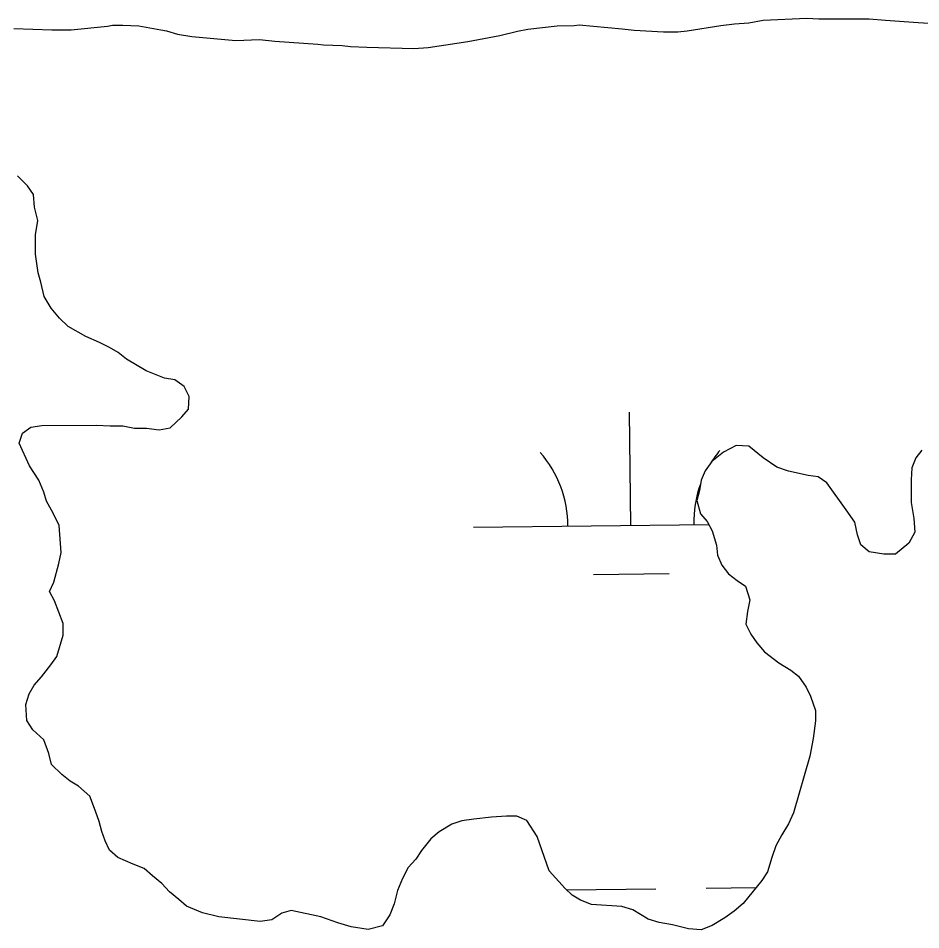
# Model space of a CAD drawing. Extents: x 3684037 to 3722149, y 433263 to 459021.
# Drawn here: x 3688307.3 to 3688593.8, y 448309.7 to 448599.1 of the extents above; entities that cross this region are included whole.
import ezdxf

# ---------------------------------------------------------------- set-up
doc = ezdxf.new("R2010")
doc.units = 0
doc.layers.add('V-TOPO-SHOR', color=7, linetype='Continuous')
doc.layers.add('V-WETL-SWMP', color=7, linetype='Continuous')

msp = doc.modelspace()

# ---------------------------------------------------------------- linework, layer by layer
at = {"layer": 'V-TOPO-SHOR'}
for p, q in [((3688534.63, 448597.33), (3688539.18, 448597.62)), ((3688539.18, 448597.62), (3688543.73, 448598.46)), ((3688543.73, 448598.46), (3688557.64, 448599.08)), ((3688557.64, 448599.08), (3688561.39, 448598.84)), ((3688561.39, 448598.84), (3688577.46, 448598.94)), ((3688577.46, 448598.94), (3688582.55, 448598.44)), ((3688582.55, 448598.44), (3688593, 448597.7)), ((3688593, 448597.7), (3688598.09, 448597.46)), ((3688305.98, 448595.87), (3688318.03, 448595.42)), ((3688318.03, 448595.42), (3688324.19, 448595.45)), ((3688324.19, 448595.45), (3688335.69, 448596.6)), ((3688335.69, 448596.6), (3688337.3, 448596.88)), ((3688337.3, 448596.88), (3688340.51, 448596.9)), ((3688340.51, 448596.9), (3688345.6, 448596.66)), ((3688345.6, 448596.66), (3688352.57, 448595.37)), ((3688352.57, 448595.37), (3688354.45, 448595.11)), ((3688354.45, 448595.11), (3688357.93, 448594.06)), ((3688460.22, 448593.64), (3688465.83, 448595.02)), ((3688465.83, 448595.02), (3688469.04, 448595.57)), ((3688469.04, 448595.57), (3688478.41, 448596.7)), ((3688478.41, 448596.7), (3688483.76, 448596.74)), ((3688483.76, 448596.74), (3688485.36, 448597.01)), ((3688485.36, 448597.01), (3688499.03, 448595.76)), ((3688499.03, 448595.76), (3688502.78, 448595.25)), ((3688502.78, 448595.25), (3688512.15, 448594.77)), ((3688512.15, 448594.77), (3688516.71, 448594.8)), ((3688516.71, 448594.8), (3688519.65, 448595.09)), ((3688519.65, 448595.09), (3688530.35, 448596.76)), ((3688530.35, 448596.76), (3688534.63, 448597.33)), ((3688357.93, 448594.06), (3688362.49, 448593.29)), ((3688362.49, 448593.29), (3688376.42, 448592.04)), ((3688376.42, 448592.04), (3688383.92, 448592.35)), ((3688383.92, 448592.35), (3688388.74, 448591.85)), ((3688388.74, 448591.85), (3688402.4, 448590.86)), ((3688446.58, 448591.14), (3688450.06, 448591.7)), ((3688450.06, 448591.7), (3688460.22, 448593.64)), ((3688402.4, 448590.86), (3688404.28, 448590.61)), ((3688404.28, 448590.61), (3688410.17, 448590.38)), ((3688410.17, 448590.38), (3688412.85, 448590.13)), ((3688412.85, 448590.13), (3688417.94, 448589.89)), ((3688417.94, 448589.89), (3688432.93, 448589.45)), ((3688432.93, 448589.45), (3688437.48, 448589.75)), ((3688437.48, 448589.75), (3688446.58, 448591.14)), ((3688310.31, 448545.83), (3688307.08, 448549.02)), ((3688312.2, 448543.17), (3688310.31, 448545.83)), ((3688312.5, 448539.15), (3688312.2, 448543.17)), ((3688313.59, 448534.88), (3688312.5, 448539.15)), ((3688312.82, 448530.32), (3688313.59, 448534.88)), ((3688312.86, 448524.16), (3688312.82, 448530.32)), ((3688313.7, 448518.28), (3688312.86, 448524.16)), ((3688314.52, 448515.34), (3688313.7, 448518.28)), ((3688315.62, 448510.79), (3688314.52, 448515.34)), ((3688317.79, 448507.06), (3688315.62, 448510.79)), ((3688320.49, 448503.86), (3688317.79, 448507.06)), ((3688323.18, 448501.2), (3688320.49, 448503.86)), ((3688328.82, 448498.02), (3688323.18, 448501.2)), ((3688333.12, 448496.18), (3688328.82, 448498.02)), ((3688336.34, 448494.59), (3688333.12, 448496.18)), ((3688339.03, 448493), (3688336.34, 448494.59)), ((3688341.72, 448490.87), (3688339.03, 448493)), ((3688347.9, 448487.17), (3688341.72, 448490.87)), ((3688353.81, 448484.79), (3688347.9, 448487.17)), ((3688357.02, 448484.28), (3688353.81, 448484.79)), ((3688359.98, 448482.15), (3688357.02, 448484.28)), ((3688361.61, 448478.95), (3688359.98, 448482.15)), ((3688361.37, 448474.93), (3688361.61, 448478.95)), ((3688359.24, 448472.51), (3688361.37, 448474.93)), ((3688355.52, 448469.01), (3688359.24, 448472.51)), ((3688307.62, 448464.15), (3688308.67, 448467.37)), ((3688308.67, 448467.37), (3688311.33, 448469.26)), ((3688311.33, 448469.26), (3688314.81, 448469.82)), ((3688314.81, 448469.82), (3688332.21, 448469.93)), ((3688332.21, 448469.93), (3688336.5, 448469.69)), ((3688336.5, 448469.69), (3688340.52, 448469.71)), ((3688340.52, 448469.71), (3688344.27, 448468.94)), ((3688344.27, 448468.94), (3688348.02, 448468.96)), ((3688348.02, 448468.96), (3688352.04, 448468.45)), ((3688352.04, 448468.45), (3688355.52, 448469.01)), ((3688310.88, 448456.94), (3688307.62, 448464.15)), ((3688535.21, 448463.46), (3688531.21, 448461.29)), ((3688539.23, 448463.21), (3688535.21, 448463.46)), ((3688543.8, 448459.49), (3688539.23, 448463.21)), ((3688594.13, 448461.96), (3688592.27, 448459.53)), ((3688531.21, 448461.29), (3688527.48, 448458.32)), ((3688548.11, 448456.58), (3688543.8, 448459.49)), ((3688592.27, 448459.53), (3688590.95, 448456.31)), ((3688313.85, 448452.41), (3688310.88, 448456.94)), ((3688527.48, 448458.32), (3688525.36, 448455.36)), ((3688551.86, 448455.26), (3688548.11, 448456.58)), ((3688590.95, 448456.31), (3688590.71, 448452.56)), ((3688525.36, 448455.36), (3688524.04, 448452.41)), ((3688558.03, 448453.96), (3688551.86, 448455.26)), ((3688561.25, 448453.45), (3688558.03, 448453.96)), ((3688563.94, 448451.59), (3688561.25, 448453.45)), ((3688315.48, 448448.67), (3688313.85, 448452.41)), ((3688524.04, 448452.41), (3688523.52, 448449.19)), ((3688570.15, 448443.06), (3688563.94, 448451.59)), ((3688590.71, 448452.56), (3688590.75, 448445.33)), ((3688316.3, 448445.73), (3688315.48, 448448.67)), ((3688523.52, 448449.19), (3688522.74, 448445.97)), ((3688318.47, 448442), (3688316.3, 448445.73)), ((3688522.74, 448445.97), (3688523.84, 448441.7)), ((3688590.75, 448445.33), (3688591.59, 448440.25)), ((3688320.37, 448437.99), (3688318.47, 448442)), ((3688523.84, 448441.7), (3688525.99, 448439.3)), ((3688572.85, 448439.06), (3688570.15, 448443.06)), ((3688525.99, 448439.3), (3688527.62, 448436.36)), ((3688573.68, 448435.05), (3688572.85, 448439.06)), ((3688591.59, 448440.25), (3688591.88, 448435.97)), ((3688320.96, 448429.43), (3688320.37, 448437.99)), ((3688527.62, 448436.36), (3688528.99, 448431.82)), ((3688591.88, 448435.97), (3688590.03, 448432.48)), ((3688574.77, 448431.85), (3688573.68, 448435.05)), ((3688528.99, 448431.82), (3688529.27, 448428.61)), ((3688577.46, 448429.72), (3688574.77, 448431.85)), ((3688582.02, 448428.95), (3688577.46, 448429.72)), ((3688590.03, 448432.48), (3688585.77, 448428.97)), ((3688320.18, 448425.94), (3688320.96, 448429.43)), ((3688529.27, 448428.61), (3688530.63, 448425.41)), ((3688585.77, 448428.97), (3688582.02, 448428.95)), ((3688318.61, 448420.04), (3688320.18, 448425.94)), ((3688530.63, 448425.41), (3688532.79, 448422.74)), ((3688532.79, 448422.74), (3688535.48, 448420.62)), ((3688317.29, 448417.09), (3688318.61, 448420.04)), ((3688535.48, 448420.62), (3688538.17, 448418.76)), ((3688538.17, 448418.76), (3688539.54, 448414.48)), ((3688318.91, 448414.15), (3688317.29, 448417.09)), ((3688321.64, 448406.94), (3688318.91, 448414.15)), ((3688539.54, 448414.48), (3688538.76, 448410.73)), ((3688538.76, 448410.73), (3688538.25, 448406.71)), ((3688321.66, 448403.19), (3688321.64, 448406.94)), ((3688538.25, 448406.71), (3688539.88, 448403.51)), ((3688319.56, 448396.48), (3688321.66, 448403.19)), ((3688539.88, 448403.51), (3688541.77, 448400.84)), ((3688541.77, 448400.84), (3688544.2, 448397.91)), ((3688544.2, 448397.91), (3688548.77, 448394.46)), ((3688317.7, 448393.8), (3688319.56, 448396.48)), ((3688314.78, 448390.03), (3688317.7, 448393.8)), ((3688548.77, 448394.46), (3688552.53, 448392.08)), ((3688552.53, 448392.08), (3688554.96, 448390.22)), ((3688312.39, 448387.34), (3688314.78, 448390.03)), ((3688554.96, 448390.22), (3688557.39, 448386.75)), ((3688310.8, 448384.65), (3688312.39, 448387.34)), ((3688557.39, 448386.75), (3688558.74, 448383.82)), ((3688309.75, 448381.16), (3688310.8, 448384.65)), ((3688558.74, 448383.82), (3688560.38, 448379.27)), ((3688310.05, 448376.08), (3688309.75, 448381.16)), ((3688560.38, 448379.27), (3688560.4, 448376.06)), ((3688311.95, 448373.14), (3688310.05, 448376.08)), ((3688560.4, 448376.06), (3688559.63, 448370.43)), ((3688315.45, 448369.95), (3688311.95, 448373.14)), ((3688317.08, 448365.68), (3688315.45, 448369.95)), ((3688559.63, 448370.43), (3688558.6, 448364.8)), ((3688317.91, 448362.2), (3688317.08, 448365.68)), ((3688558.6, 448364.8), (3688553.36, 448346.83)), ((3688321.14, 448359.01), (3688317.91, 448362.2)), ((3688323.83, 448356.88), (3688321.14, 448359.01)), ((3688326.52, 448355.3), (3688323.83, 448356.88)), ((3688330.02, 448352.1), (3688326.52, 448355.3)), ((3688331.92, 448347.3), (3688330.02, 448352.1)), ((3688333.01, 448344.09), (3688331.92, 448347.3)), ((3688462.33, 448345.72), (3688457.51, 448345.42)), ((3688465.54, 448345.74), (3688462.33, 448345.72)), ((3688468.76, 448344.42), (3688465.54, 448345.74)), ((3688553.36, 448346.83), (3688551.77, 448343.34)), ((3688333.84, 448340.88), (3688333.01, 448344.09)), ((3688444.94, 448343.2), (3688440.94, 448340.76)), ((3688448.15, 448344.29), (3688444.94, 448343.2)), ((3688451.89, 448344.85), (3688448.15, 448344.29)), ((3688457.51, 448345.42), (3688451.89, 448344.85)), ((3688472.01, 448339.35), (3688468.76, 448344.42)), ((3688551.77, 448343.34), (3688549.65, 448339.85)), ((3688334.93, 448337.94), (3688333.84, 448340.88)), ((3688440.94, 448340.76), (3688438.28, 448338.6)), ((3688336.29, 448335.01), (3688334.93, 448337.94)), ((3688438.28, 448338.6), (3688435.36, 448334.83)), ((3688475.83, 448328.4), (3688472.01, 448339.35)), ((3688549.65, 448339.85), (3688547.8, 448336.35)), ((3688338.98, 448332.62), (3688336.29, 448335.01)), ((3688435.36, 448334.83), (3688433.5, 448332.15)), ((3688547.8, 448336.35), (3688546.49, 448332.6)), ((3688343.81, 448330.5), (3688338.98, 448332.62)), ((3688433.5, 448332.15), (3688431.11, 448329.45)), ((3688546.49, 448332.6), (3688545.18, 448328.04)), ((3688347.3, 448329.19), (3688343.81, 448330.5)), ((3688349.99, 448326.79), (3688347.3, 448329.19)), ((3688431.11, 448329.45), (3688429.25, 448325.96)), ((3688480.95, 448322.81), (3688475.83, 448328.4)), ((3688352.95, 448324.4), (3688349.99, 448326.79)), ((3688429.25, 448325.96), (3688427.67, 448322.2)), ((3688545.18, 448328.04), (3688543.32, 448325.35)), ((3688355.38, 448321.74), (3688352.95, 448324.4)), ((3688483.11, 448320.68), (3688480.95, 448322.81)), ((3688543.32, 448325.35), (3688537.47, 448318.08)), ((3688358.34, 448319.35), (3688355.38, 448321.74)), ((3688427.67, 448322.2), (3688426.63, 448317.91)), ((3688485.79, 448319.09), (3688483.11, 448320.68)), ((3688360.76, 448317.22), (3688358.34, 448319.35)), ((3688365.86, 448315.11), (3688360.76, 448317.22)), ((3688426.63, 448317.91), (3688425.31, 448314.42)), ((3688489.28, 448317.77), (3688485.79, 448319.09)), ((3688498.92, 448317.03), (3688489.28, 448317.77)), ((3688502.41, 448315.98), (3688498.92, 448317.03)), ((3688537.47, 448318.08), (3688534.54, 448315.65)), ((3688370.96, 448313.81), (3688365.86, 448315.11)), ((3688391.03, 448315.01), (3688387.83, 448312.84)), ((3688393.97, 448315.83), (3688391.03, 448315.01)), ((3688403.36, 448313.75), (3688393.97, 448315.83)), ((3688425.31, 448314.42), (3688422.92, 448310.93)), ((3688507.25, 448313.07), (3688502.41, 448315.98)), ((3688534.54, 448315.65), (3688531.61, 448313.49)), ((3688384.09, 448312.29), (3688370.96, 448313.81)), ((3688387.83, 448312.84), (3688384.09, 448312.29)), ((3688408.73, 448311.91), (3688403.36, 448313.75)), ((3688413.02, 448310.59), (3688408.73, 448311.91)), ((3688510.74, 448312.02), (3688507.25, 448313.07)), ((3688515.03, 448311.24), (3688510.74, 448312.02)), ((3688520.12, 448309.94), (3688515.03, 448311.24)), ((3688527.61, 448311.06), (3688524.14, 448309.7)), ((3688531.61, 448313.49), (3688527.61, 448311.06)), ((3688418.38, 448309.83), (3688413.02, 448310.59)), ((3688422.92, 448310.93), (3688418.38, 448309.83)), ((3688524.14, 448309.7), (3688520.12, 448309.94))]:
    msp.add_line(p, q, dxfattribs=at)
at = {"layer": 'V-WETL-SWMP'}
for p, q in [((3688534.63, 448597.33), (3688539.18, 448597.62)), ((3688539.18, 448597.62), (3688543.73, 448598.46)), ((3688543.73, 448598.46), (3688557.64, 448599.08)), ((3688557.64, 448599.08), (3688561.39, 448598.84)), ((3688561.39, 448598.84), (3688577.46, 448598.94)), ((3688577.46, 448598.94), (3688582.55, 448598.44)), ((3688582.55, 448598.44), (3688593, 448597.7)), ((3688593, 448597.7), (3688598.09, 448597.46)), ((3688305.98, 448595.87), (3688318.03, 448595.42)), ((3688318.03, 448595.42), (3688324.19, 448595.45)), ((3688324.19, 448595.45), (3688335.69, 448596.6)), ((3688335.69, 448596.6), (3688337.3, 448596.88)), ((3688337.3, 448596.88), (3688340.51, 448596.9)), ((3688340.51, 448596.9), (3688345.6, 448596.66)), ((3688345.6, 448596.66), (3688352.57, 448595.37)), ((3688352.57, 448595.37), (3688354.45, 448595.11)), ((3688354.45, 448595.11), (3688357.93, 448594.06)), ((3688460.22, 448593.64), (3688465.83, 448595.02)), ((3688465.83, 448595.02), (3688469.04, 448595.57)), ((3688469.04, 448595.57), (3688478.41, 448596.7)), ((3688478.41, 448596.7), (3688483.76, 448596.74)), ((3688483.76, 448596.74), (3688485.36, 448597.01)), ((3688485.36, 448597.01), (3688499.03, 448595.76)), ((3688499.03, 448595.76), (3688502.78, 448595.25)), ((3688502.78, 448595.25), (3688512.15, 448594.77)), ((3688512.15, 448594.77), (3688516.71, 448594.8)), ((3688516.71, 448594.8), (3688519.65, 448595.09)), ((3688519.65, 448595.09), (3688530.35, 448596.76)), ((3688530.35, 448596.76), (3688534.63, 448597.33)), ((3688357.93, 448594.06), (3688362.49, 448593.29)), ((3688362.49, 448593.29), (3688376.42, 448592.04)), ((3688376.42, 448592.04), (3688383.92, 448592.35)), ((3688383.92, 448592.35), (3688388.74, 448591.85)), ((3688388.74, 448591.85), (3688402.4, 448590.86)), ((3688446.58, 448591.14), (3688450.06, 448591.7)), ((3688450.06, 448591.7), (3688460.22, 448593.64)), ((3688402.4, 448590.86), (3688404.28, 448590.61)), ((3688404.28, 448590.61), (3688410.17, 448590.38)), ((3688410.17, 448590.38), (3688412.85, 448590.13)), ((3688412.85, 448590.13), (3688417.94, 448589.89)), ((3688417.94, 448589.89), (3688432.93, 448589.45)), ((3688432.93, 448589.45), (3688437.48, 448589.75)), ((3688437.48, 448589.75), (3688446.58, 448591.14)), ((3688310.31, 448545.83), (3688307.08, 448549.02)), ((3688312.2, 448543.17), (3688310.31, 448545.83)), ((3688312.5, 448539.15), (3688312.2, 448543.17)), ((3688313.59, 448534.88), (3688312.5, 448539.15)), ((3688312.82, 448530.32), (3688313.59, 448534.88)), ((3688312.86, 448524.16), (3688312.82, 448530.32)), ((3688313.7, 448518.28), (3688312.86, 448524.16)), ((3688314.52, 448515.34), (3688313.7, 448518.28)), ((3688315.62, 448510.79), (3688314.52, 448515.34)), ((3688317.79, 448507.06), (3688315.62, 448510.79)), ((3688320.49, 448503.86), (3688317.79, 448507.06)), ((3688323.18, 448501.2), (3688320.49, 448503.86)), ((3688328.82, 448498.02), (3688323.18, 448501.2)), ((3688333.12, 448496.18), (3688328.82, 448498.02)), ((3688336.34, 448494.59), (3688333.12, 448496.18)), ((3688339.03, 448493), (3688336.34, 448494.59)), ((3688341.72, 448490.87), (3688339.03, 448493)), ((3688347.9, 448487.17), (3688341.72, 448490.87)), ((3688353.81, 448484.79), (3688347.9, 448487.17)), ((3688357.02, 448484.28), (3688353.81, 448484.79)), ((3688359.98, 448482.15), (3688357.02, 448484.28)), ((3688361.61, 448478.95), (3688359.98, 448482.15)), ((3688361.37, 448474.93), (3688361.61, 448478.95)), ((3688359.24, 448472.51), (3688361.37, 448474.93)), ((3688501.79, 448438.07), (3688501.37, 448474.07)), ((3688355.52, 448469.01), (3688359.24, 448472.51)), ((3688307.62, 448464.15), (3688308.67, 448467.37)), ((3688308.67, 448467.37), (3688311.33, 448469.26)), ((3688311.33, 448469.26), (3688314.81, 448469.82)), ((3688314.81, 448469.82), (3688332.21, 448469.93)), ((3688332.21, 448469.93), (3688336.5, 448469.69)), ((3688336.5, 448469.69), (3688340.52, 448469.71)), ((3688340.52, 448469.71), (3688344.27, 448468.94)), ((3688344.27, 448468.94), (3688348.02, 448468.96)), ((3688348.02, 448468.96), (3688352.04, 448468.45)), ((3688352.04, 448468.45), (3688355.52, 448469.01)), ((3688310.88, 448456.94), (3688307.62, 448464.15)), ((3688535.21, 448463.46), (3688531.21, 448461.29)), ((3688539.23, 448463.21), (3688535.21, 448463.46)), ((3688543.8, 448459.49), (3688539.23, 448463.21)), ((3688594.13, 448461.96), (3688592.27, 448459.53)), ((3688531.21, 448461.29), (3688527.48, 448458.32)), ((3688548.11, 448456.58), (3688543.8, 448459.49)), ((3688592.27, 448459.53), (3688590.95, 448456.31)), ((3688313.85, 448452.41), (3688310.88, 448456.94)), ((3688527.48, 448458.32), (3688525.36, 448455.36)), ((3688551.86, 448455.26), (3688548.11, 448456.58)), ((3688590.95, 448456.31), (3688590.71, 448452.56)), ((3688525.36, 448455.36), (3688524.04, 448452.41)), ((3688558.03, 448453.96), (3688551.86, 448455.26)), ((3688561.25, 448453.45), (3688558.03, 448453.96)), ((3688563.94, 448451.59), (3688561.25, 448453.45)), ((3688315.48, 448448.67), (3688313.85, 448452.41)), ((3688524.04, 448452.41), (3688523.52, 448449.19)), ((3688570.15, 448443.06), (3688563.94, 448451.59)), ((3688590.71, 448452.56), (3688590.75, 448445.33)), ((3688316.3, 448445.73), (3688315.48, 448448.67)), ((3688523.52, 448449.19), (3688522.74, 448445.97)), ((3688318.47, 448442), (3688316.3, 448445.73)), ((3688522.74, 448445.97), (3688523.84, 448441.7)), ((3688590.75, 448445.33), (3688591.59, 448440.25)), ((3688320.37, 448437.99), (3688318.47, 448442)), ((3688523.84, 448441.7), (3688525.99, 448439.3)), ((3688572.85, 448439.06), (3688570.15, 448443.06)), ((3688451.79, 448437.49), (3688526.51, 448438.36)), ((3688525.99, 448439.3), (3688527.62, 448436.36)), ((3688573.68, 448435.05), (3688572.85, 448439.06)), ((3688591.59, 448440.25), (3688591.88, 448435.97)), ((3688320.96, 448429.43), (3688320.37, 448437.99)), ((3688527.62, 448436.36), (3688528.99, 448431.82)), ((3688591.88, 448435.97), (3688590.03, 448432.48)), ((3688574.77, 448431.85), (3688573.68, 448435.05)), ((3688528.99, 448431.82), (3688529.27, 448428.61)), ((3688577.46, 448429.72), (3688574.77, 448431.85)), ((3688582.02, 448428.95), (3688577.46, 448429.72)), ((3688590.03, 448432.48), (3688585.77, 448428.97)), ((3688320.18, 448425.94), (3688320.96, 448429.43)), ((3688529.27, 448428.61), (3688530.63, 448425.41)), ((3688585.77, 448428.97), (3688582.02, 448428.95)), ((3688318.61, 448420.04), (3688320.18, 448425.94)), ((3688530.63, 448425.41), (3688532.79, 448422.74)), ((3688489.97, 448422.5), (3688513.97, 448422.78)), ((3688532.79, 448422.74), (3688535.48, 448420.62)), ((3688317.29, 448417.09), (3688318.61, 448420.04)), ((3688535.48, 448420.62), (3688538.17, 448418.76)), ((3688538.17, 448418.76), (3688539.54, 448414.48)), ((3688318.91, 448414.15), (3688317.29, 448417.09)), ((3688321.64, 448406.94), (3688318.91, 448414.15)), ((3688539.54, 448414.48), (3688538.76, 448410.73)), ((3688538.76, 448410.73), (3688538.25, 448406.71)), ((3688321.66, 448403.19), (3688321.64, 448406.94)), ((3688538.25, 448406.71), (3688539.88, 448403.51)), ((3688319.56, 448396.48), (3688321.66, 448403.19)), ((3688539.88, 448403.51), (3688541.77, 448400.84)), ((3688541.77, 448400.84), (3688544.2, 448397.91)), ((3688544.2, 448397.91), (3688548.77, 448394.46)), ((3688317.7, 448393.8), (3688319.56, 448396.48)), ((3688314.78, 448390.03), (3688317.7, 448393.8)), ((3688548.77, 448394.46), (3688552.53, 448392.08)), ((3688552.53, 448392.08), (3688554.96, 448390.22)), ((3688312.39, 448387.34), (3688314.78, 448390.03)), ((3688554.96, 448390.22), (3688557.39, 448386.75)), ((3688310.8, 448384.65), (3688312.39, 448387.34)), ((3688557.39, 448386.75), (3688558.74, 448383.82)), ((3688309.75, 448381.16), (3688310.8, 448384.65)), ((3688558.74, 448383.82), (3688560.38, 448379.27)), ((3688310.05, 448376.08), (3688309.75, 448381.16)), ((3688560.38, 448379.27), (3688560.4, 448376.06)), ((3688311.95, 448373.14), (3688310.05, 448376.08)), ((3688560.4, 448376.06), (3688559.63, 448370.43)), ((3688315.45, 448369.95), (3688311.95, 448373.14)), ((3688317.08, 448365.68), (3688315.45, 448369.95)), ((3688559.63, 448370.43), (3688558.6, 448364.8)), ((3688317.91, 448362.2), (3688317.08, 448365.68)), ((3688558.6, 448364.8), (3688553.36, 448346.83)), ((3688321.14, 448359.01), (3688317.91, 448362.2)), ((3688323.83, 448356.88), (3688321.14, 448359.01)), ((3688326.52, 448355.3), (3688323.83, 448356.88)), ((3688330.02, 448352.1), (3688326.52, 448355.3)), ((3688331.92, 448347.3), (3688330.02, 448352.1)), ((3688333.01, 448344.09), (3688331.92, 448347.3)), ((3688462.33, 448345.72), (3688457.51, 448345.42)), ((3688465.54, 448345.74), (3688462.33, 448345.72)), ((3688468.76, 448344.42), (3688465.54, 448345.74)), ((3688553.36, 448346.83), (3688551.77, 448343.34)), ((3688333.84, 448340.88), (3688333.01, 448344.09)), ((3688444.94, 448343.2), (3688440.94, 448340.76)), ((3688448.15, 448344.29), (3688444.94, 448343.2)), ((3688451.89, 448344.85), (3688448.15, 448344.29)), ((3688457.51, 448345.42), (3688451.89, 448344.85)), ((3688472.01, 448339.35), (3688468.76, 448344.42)), ((3688551.77, 448343.34), (3688549.65, 448339.85)), ((3688334.93, 448337.94), (3688333.84, 448340.88)), ((3688440.94, 448340.76), (3688438.28, 448338.6)), ((3688336.29, 448335.01), (3688334.93, 448337.94)), ((3688438.28, 448338.6), (3688435.36, 448334.83)), ((3688475.83, 448328.4), (3688472.01, 448339.35)), ((3688549.65, 448339.85), (3688547.8, 448336.35)), ((3688338.98, 448332.62), (3688336.29, 448335.01)), ((3688435.36, 448334.83), (3688433.5, 448332.15)), ((3688547.8, 448336.35), (3688546.49, 448332.6)), ((3688343.81, 448330.5), (3688338.98, 448332.62)), ((3688433.5, 448332.15), (3688431.11, 448329.45)), ((3688546.49, 448332.6), (3688545.18, 448328.04)), ((3688347.3, 448329.19), (3688343.81, 448330.5)), ((3688349.99, 448326.79), (3688347.3, 448329.19)), ((3688431.11, 448329.45), (3688429.25, 448325.96)), ((3688480.95, 448322.81), (3688475.83, 448328.4)), ((3688352.95, 448324.4), (3688349.99, 448326.79)), ((3688429.25, 448325.96), (3688427.67, 448322.2)), ((3688545.18, 448328.04), (3688543.32, 448325.35)), ((3688355.38, 448321.74), (3688352.95, 448324.4)), ((3688483.11, 448320.68), (3688480.95, 448322.81)), ((3688481.37, 448322.39), (3688509.73, 448322.72)), ((3688525.72, 448322.91), (3688541.51, 448323.09)), ((3688543.32, 448325.35), (3688537.47, 448318.08)), ((3688358.34, 448319.35), (3688355.38, 448321.74)), ((3688427.67, 448322.2), (3688426.63, 448317.91)), ((3688485.79, 448319.09), (3688483.11, 448320.68)), ((3688360.76, 448317.22), (3688358.34, 448319.35)), ((3688365.86, 448315.11), (3688360.76, 448317.22)), ((3688426.63, 448317.91), (3688425.31, 448314.42)), ((3688489.28, 448317.77), (3688485.79, 448319.09)), ((3688498.92, 448317.03), (3688489.28, 448317.77)), ((3688502.41, 448315.98), (3688498.92, 448317.03)), ((3688537.47, 448318.08), (3688534.54, 448315.65)), ((3688370.96, 448313.81), (3688365.86, 448315.11)), ((3688391.03, 448315.01), (3688387.83, 448312.84)), ((3688393.97, 448315.83), (3688391.03, 448315.01)), ((3688403.36, 448313.75), (3688393.97, 448315.83)), ((3688425.31, 448314.42), (3688422.92, 448310.93)), ((3688507.25, 448313.07), (3688502.41, 448315.98)), ((3688534.54, 448315.65), (3688531.61, 448313.49)), ((3688384.09, 448312.29), (3688370.96, 448313.81)), ((3688387.83, 448312.84), (3688384.09, 448312.29)), ((3688408.73, 448311.91), (3688403.36, 448313.75)), ((3688413.02, 448310.59), (3688408.73, 448311.91)), ((3688510.74, 448312.02), (3688507.25, 448313.07)), ((3688515.03, 448311.24), (3688510.74, 448312.02)), ((3688520.12, 448309.94), (3688515.03, 448311.24)), ((3688527.61, 448311.06), (3688524.14, 448309.7)), ((3688531.61, 448313.49), (3688527.61, 448311.06)), ((3688418.38, 448309.83), (3688413.02, 448310.59)), ((3688422.92, 448310.93), (3688418.38, 448309.83)), ((3688524.14, 448309.7), (3688520.12, 448309.94))]:
    msp.add_line(p, q, dxfattribs=at)
for centre, start, end in [((3688557.02, 448439.19), 139.8949, 148.4205), ((3688446.55, 448437.9), 359.8949, 41.4385), ((3688557.02, 448439.19), 160.4631, 181.4385)]:
    msp.add_arc(centre, 35.25, start, end, dxfattribs=at)

doc.saveas('drawing.dxf')
